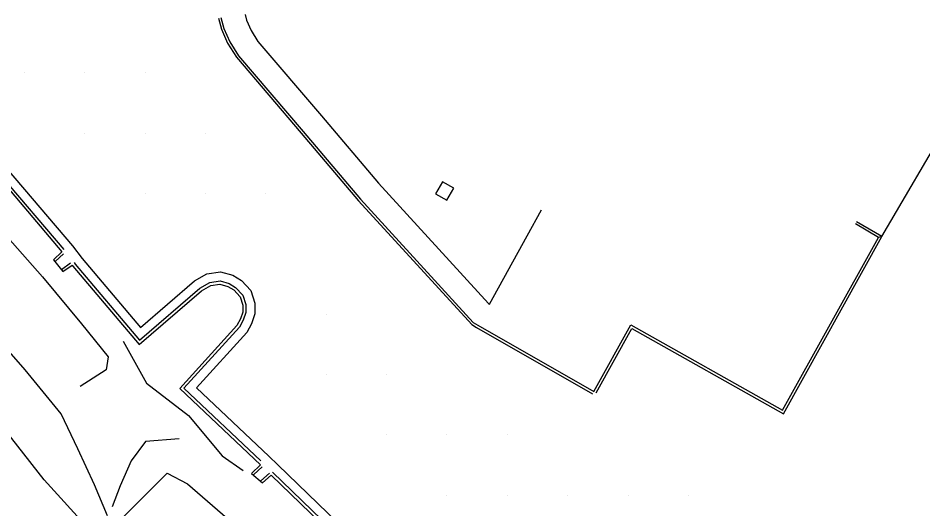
# Model space of a CAD drawing. Extents: x 1762120 to 1766775, y 709485 to 712965.
# Drawn here: x 1764223.9 to 1764373.9, y 711292.7 to 711374.1 of the extents above; entities that cross this region are included whole.
import ezdxf

# ---------------------------------------------------------------- set-up
doc = ezdxf.new("R2010")
doc.units = 0
for name, color, linetype in [('Exist DTM QL2 LIDAR Elevation Point', 7, 'Continuous'), ('Exist Roads EOP Cogo Number', 7, 'Continuous'), ('PH Exist DTM Breakline', 7, 'Continuous')]:
    doc.layers.add(name, color=color, linetype=linetype)

msp = doc.modelspace()

# ---------------------------------------------------------------- linework, layer by layer
at = {"layer": 'Exist DTM QL2 LIDAR Elevation Point'}
for p, q in [((1764225.01, 711365.01), (1764225.01, 711365.01)), ((1764235.01, 711365.01), (1764235.01, 711365.01)), ((1764245.02, 711365.01), (1764245.02, 711365.01)), ((1764235.01, 711355.01), (1764235.01, 711355.01)), ((1764245.02, 711355.01), (1764245.02, 711355.01)), ((1764255.02, 711355.01), (1764255.02, 711355.01)), ((1764245.02, 711345.01), (1764245.02, 711345.01)), ((1764255.02, 711345.01), (1764255.02, 711345.01)), ((1764265.02, 711345.01), (1764265.02, 711345.01)), ((1764275.02, 711325), (1764275.02, 711325)), ((1764275.02, 711315), (1764275.02, 711315)), ((1764285.02, 711315), (1764285.02, 711315)), ((1764285.02, 711305), (1764285.02, 711305)), ((1764295.02, 711305), (1764295.02, 711305)), ((1764305.02, 711305), (1764305.02, 711305)), ((1764295.02, 711295), (1764295.02, 711295)), ((1764305.02, 711295), (1764305.02, 711295)), ((1764315.02, 711295), (1764315.02, 711295)), ((1764325.03, 711295), (1764325.03, 711295)), ((1764335.03, 711295), (1764335.03, 711295))]:
    msp.add_line(p, q, dxfattribs=at)
at = {"layer": 'Exist Roads EOP Cogo Number'}
for points in [[(1764257.13, 711374.07), (1764257.65, 711372.25), (1764258.66, 711369.95), (1764260.12, 711367.63), (1764270.85, 711355.02), (1764280.36, 711343.81), (1764299.12, 711323.27), (1764299.92, 711322.82)], [(1764299.92, 711322.82), (1764319.17, 711311.82)]]:
    msp.add_lwpolyline(points, dxfattribs=at)
at = {"layer": 'PH Exist DTM Breakline'}
for p, q in [((1764367.11, 711337.88), (1764366.55, 711337.73)), ((1764231.18, 711335.34), (1764229.78, 711334.02)), ((1764231.46, 711335.03), (1764230.07, 711333.72)), ((1764229.78, 711334.02), (1764231.35, 711332.1)), ((1764231.11, 711332.44), (1764232.64, 711333.51)), ((1764231.35, 711332.1), (1764232.88, 711333.16)), ((1764299.12, 711323.27), (1764299.92, 711322.82)), ((1764299.92, 711322.82), (1764319.17, 711311.82)), ((1764300.13, 711323.18), (1764319.38, 711312.18)), ((1764264.1, 711300.01), (1764262.59, 711298.59)), ((1764262.59, 711298.59), (1764264.43, 711297.05)), ((1764264.38, 711299.7), (1764263, 711298.4)), ((1764264.15, 711297.37), (1764265.61, 711298.65)), ((1764264.43, 711297.05), (1764265.89, 711298.33))]:
    msp.add_line(p, q, dxfattribs=at)
for points in [[(1764367.11, 711337.88), (1764378.35, 711357), (1764394.46, 711385.09), (1764402.97, 711400.54), (1764407.32, 711408.17)], [(1764257.13, 711374.07), (1764257.65, 711372.25), (1764258.66, 711369.95), (1764260.12, 711367.63), (1764270.85, 711355.02), (1764280.36, 711343.81), (1764299.12, 711323.27)], [(1764257.53, 711374.18), (1764258.04, 711372.39), (1764259.03, 711370.15), (1764260.46, 711367.87), (1764271.17, 711355.29), (1764280.67, 711344.09), (1764299.38, 711323.6), (1764300.13, 711323.18)], [(1764261.55, 711374.68), (1764261.81, 711373.75), (1764262.57, 711372.03), (1764263.69, 711370.25), (1764274.22, 711357.88), (1764283.68, 711346.73), (1764301.91, 711326.77), (1764302.09, 711326.67)], [(1764238.74, 711291.55), (1764236.59, 711296.73), (1764233.84, 711302.7), (1764231.06, 711308.46), (1764225.09, 711315.76), (1764217.74, 711324.14), (1764209.88, 711333.42), (1764203.03, 711341.78), (1764196.27, 711350.01), (1764189.98, 711358.52), (1764185.27, 711364.79), (1764186.42, 711366.76), (1764190.53, 711369.77), (1764193.69, 711371.08), (1764198.65, 711363.94), (1764208.45, 711353.58), (1764214.79, 711346.49), (1764221.36, 711338.74), (1764227.99, 711331.22), (1764234.46, 711323.39), (1764238.84, 711317.93), (1764238.53, 711315.75), (1764234.24, 711313.02)], [(1764209.46, 711360.72), (1764220.6, 711347.78), (1764231.18, 711335.34)], [(1764210.09, 711360.76), (1764220.98, 711348.11), (1764231.5, 711335.73)], [(1764222.12, 711349.08), (1764232.95, 711336.34), (1764234.57, 711334.25), (1764244.2, 711322.8), (1764253.18, 711330.53), (1764255.22, 711331.7), (1764257.5, 711332.04), (1764259.52, 711331.48), (1764260.95, 711330.61), (1764262.53, 711328.93), (1764263.16, 711326.83), (1764263.19, 711325.04), (1764262.64, 711323.39), (1764261.82, 711321.95), (1764253.51, 711312.79), (1764265.47, 711301.46), (1764267, 711300.04), (1764280.24, 711287.22), (1764289.06, 711278.68), (1764290.33, 711277.61), (1764299.31, 711268.6), (1764306.23, 711262.12)], [(1764302.09, 711326.67), (1764308.3, 711337.98), (1764310.67, 711342.3)], [(1764319.74, 711311.98), (1764325.65, 711322.65), (1764350.8, 711308.49), (1764367.11, 711337.88), (1764362.93, 711340.33)], [(1764319.38, 711312.18), (1764325.49, 711323.22), (1764350.64, 711309.06), (1764366.55, 711337.73), (1764362.72, 711339.97)], [(1764232.88, 711333.16), (1764233.01, 711332.99), (1764243.97, 711319.97), (1764254.33, 711328.89), (1764255.89, 711329.77), (1764257.37, 711330), (1764258.72, 711329.62), (1764259.68, 711329.04), (1764260.75, 711327.9), (1764261.17, 711326.52), (1764261.19, 711325.35), (1764260.8, 711324.21), (1764260.19, 711323.13), (1764250.72, 711312.69), (1764264.1, 711300.01), (1764264.1, 711300)], [(1764233.2, 711333.56), (1764233.4, 711333.31), (1764244.03, 711320.68), (1764254.04, 711329.3), (1764255.72, 711330.25), (1764257.4, 711330.51), (1764258.92, 711330.09), (1764259.99, 711329.44), (1764261.2, 711328.16), (1764261.66, 711326.6), (1764261.69, 711325.27), (1764261.26, 711324), (1764260.6, 711322.84), (1764251.42, 711312.71), (1764264.14, 711300.66)], [(1764241.37, 711320.52), (1764245.22, 711313.58), (1764252.18, 711308.22), (1764257.76, 711301.52), (1764261.26, 711299.07)], [(1764240.92, 711281.76), (1764235.91, 711289.07), (1764228.26, 711297.52), (1764219.46, 711308.69)], [(1764250.6, 711304.35), (1764245.03, 711303.88), (1764242.66, 711300.68), (1764240.84, 711296.52), (1764239.51, 711293.07)], [(1764240.11, 711290.1), (1764248.65, 711298.64), (1764251.99, 711296.85), (1764258.66, 711291.12), (1764268.83, 711280.93), (1764278.4, 711271.66), (1764287.08, 711263.69), (1764294.75, 711256.17), (1764301.02, 711250.23), (1764303.54, 711248.16)], [(1764265.89, 711298.33), (1764278.85, 711285.78), (1764287.1, 711277.79)], [(1764266.11, 711298.81), (1764279.2, 711286.14), (1764287.26, 711278.33)]]:
    msp.add_lwpolyline(points, dxfattribs=at)
msp.add_lwpolyline([(1764294.26, 711346.95), (1764293.13, 711344.96), (1764295.02, 711343.89), (1764296.15, 711345.88)], close=True, dxfattribs=at)

doc.saveas('drawing.dxf')
